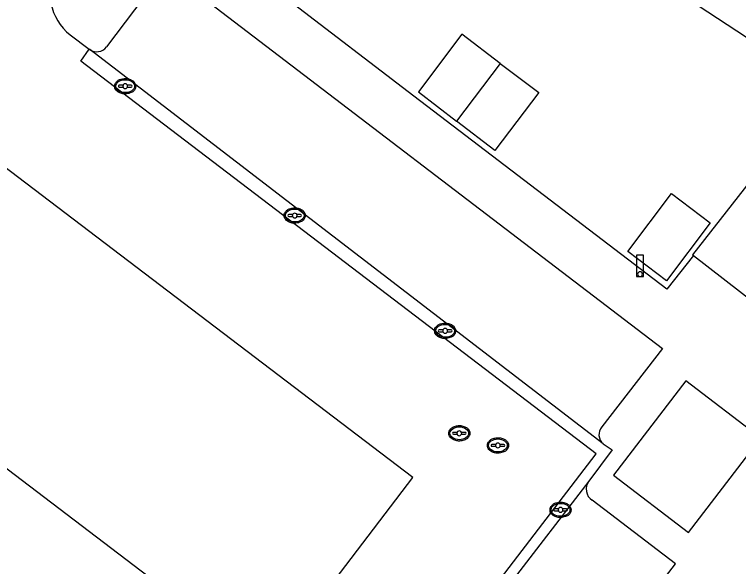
# Model space of a CAD drawing. Extents: x 194485 to 197793, y 468269 to 470822.
# Drawn here: x 195555.71 to 195586.08, y 470499.17 to 470522.31 of the extents above; entities that cross this region are included whole.
import ezdxf

# ---------------------------------------------------------------- set-up
doc = ezdxf.new("R2010")
doc.units = 0
for name, color, linetype in [('BGT grensvlak gebouwinstallatie plus 1', 7, 'Continuous'), ('BGT grensvlak pand op maaiveld', 7, 'Continuous'), ('BGT grensvlak pand op maaiveld LR', 7, 'Continuous'), ('BGT grensvlak wegdeel', 7, 'Continuous'), ('BGT puntobject paal lichtmast', 7, 'Continuous'), ('BGT puntobject put inspectie- rioolput', 7, 'Continuous'), ('BGT puntobject put kolk', 7, 'Continuous')]:
    doc.layers.add(name, color=color, linetype=linetype)

msp = doc.modelspace()

# ---------------------------------------------------------------- linework, layer by layer
at = {"layer": 'BGT grensvlak gebouwinstallatie plus 1'}
msp.add_lwpolyline([(195580.839, 470502.997), (195583.98, 470500.601), (195587.007, 470504.557), (195583.864, 470506.951), (195580.839, 470502.997)], dxfattribs=at)
at = {"layer": 'BGT grensvlak pand op maaiveld'}
msp.add_line((195584.189, 470512.208), (195587.416, 470509.69), dxfattribs=at)
for points in [[(195583.971, 470522.964), (195588.43, 470520.023), (195593.361, 470527.519)], [(195576.087, 470520.256), (195574.477, 470521.48), (195572.653, 470519.059), (195574.255, 470517.834)], [(195576.087, 470520.256), (195577.698, 470519.032), (195575.856, 470516.609), (195574.255, 470517.834)], [(195587.72, 470516.798), (195584.149, 470512.24), (195584.189, 470512.208)], [(195581.431, 470512.374), (195583.266, 470514.8), (195584.888, 470513.572), (195583.053, 470511.146), (195581.431, 470512.374)]]:
    msp.add_lwpolyline(points, dxfattribs=at)
at = {"layer": 'BGT grensvlak pand op maaiveld LR'}
msp.add_line((195576.087, 470520.256), (195574.255, 470517.834), dxfattribs=at)
at = {"layer": 'BGT grensvlak wegdeel'}
for p, q in [((195562.048, 470524.225), (195559.574, 470520.949)), ((195558.054, 470521.452), (195558.85, 470520.855)), ((195558.869, 470520.84), (195558.85, 470520.855)), ((195580.402, 470504.315), (195558.869, 470520.84)), ((195579.797, 470502.753), (195568.977, 470488.691))]:
    msp.add_line(p, q, dxfattribs=at)
for points in [[(195584.189, 470512.208), (195583.069, 470510.792), (195572.464, 470518.877), (195561.862, 470526.994)], [(195562.048, 470524.225), (195582.884, 470508.308), (195580.34, 470505.024)], [(195568.977, 470488.691), (195568.653, 470488.943), (195580.107, 470503.893), (195558.496, 470520.35), (195558.85, 470520.855)], [(195549.136, 470508.029), (195566.358, 470494.944), (195572.414, 470502.905), (195555.196, 470515.998)], [(195580.402, 470504.315), (195580.771, 470504.057), (195579.797, 470502.753)], [(195569.508, 470488.275), (195572.918, 470485.609), (195583.432, 470499.28), (195579.936, 470501.951)]]:
    msp.add_lwpolyline(points, dxfattribs=at)
for centre, radius, start, end in [((195559.43, 470523.203), 2.227, 150.765, 231.8315), ((195559.167, 470521.249), 0.506, 233.9304, 323.6474), ((195580.725, 470504.7), 0.503, 139.9851, 230.0102), ((195580.249, 470502.418), 0.563, 143.5105, 236.1548)]:
    msp.add_arc(centre, radius, start, end, dxfattribs=at)
at = {"layer": 'BGT puntobject paal lichtmast'}
for points in [[(195582.096, 470512.225), (195581.796, 470512.225), (195581.796, 470511.325), (195581.946, 470511.325)], [(195581.946, 470511.325), (195582.096, 470511.325), (195582.096, 470512.225)]]:
    msp.add_lwpolyline(points, dxfattribs=at)
for start, end in [(0, 180), (0, 180), (180, 0), (180, 270), (270, 0)]:
    msp.add_arc((195581.946, 470511.425), 0.1, start, end, dxfattribs=at)
at = {"layer": 'BGT puntobject put inspectie- rioolput'}
for p, q in [((195574.274, 470504.794), (195574.117, 470504.794)), ((195574.117, 470504.719), (195574.274, 470504.719)), ((195574.617, 470504.794), (195574.46, 470504.794)), ((195574.46, 470504.719), (195574.617, 470504.719)), ((195575.893, 470504.285), (195575.736, 470504.285)), ((195576.236, 470504.285), (195576.079, 470504.285)), ((195575.736, 470504.21), (195575.893, 470504.21)), ((195576.079, 470504.21), (195576.236, 470504.21))]:
    msp.add_line(p, q, dxfattribs=at)
for centre, radius, start, end in [((195574.367, 470504.756), 0.1, 0, 180), ((195574.117, 470504.756), 0.0375, 90, 270), ((195574.367, 470504.756), 0.1, 157.9757, 180), ((195574.367, 470504.756), 0.1, 180, 202.0243), ((195574.367, 470504.756), 0.1, 180, 0), ((195574.367, 470504.756), 0.1, 0, 22.0243), ((195574.367, 470504.756), 0.1, 337.9757, 0), ((195574.617, 470504.756), 0.0375, 270, 90), ((195575.736, 470504.247), 0.0375, 90, 270), ((195575.986, 470504.247), 0.1, 0, 180), ((195575.986, 470504.247), 0.1, 157.9757, 180), ((195575.986, 470504.247), 0.1, 180, 202.0243), ((195575.986, 470504.247), 0.1, 180, 0), ((195575.986, 470504.247), 0.1, 0, 22.0243), ((195575.986, 470504.247), 0.1, 337.9757, 0), ((195576.236, 470504.247), 0.0375, 270, 90)]:
    msp.add_arc(centre, radius, start, end, dxfattribs=at)
for centre in [(195574.367, 470504.756), (195575.986, 470504.247)]:
    msp.add_ellipse(centre, major_axis=(0.392, 0), ratio=0.689655, dxfattribs=at)
for points in [[(195574.809, 470504.756), (195574.809, 470504.799), (195574.797, 470504.843), (195574.731, 470504.957), (195574.65, 470505.014), (195574.458, 470505.079), (195574.348, 470505.085), (195574.145, 470505.044), (195574.054, 470504.997), (195573.951, 470504.88), (195573.926, 470504.82), (195573.924, 470504.698), (195573.948, 470504.637), (195574.032, 470504.538), (195574.091, 470504.499), (195574.27, 470504.431), (195574.404, 470504.424), (195574.637, 470504.486), (195574.737, 470504.555), (195574.8, 470504.68), (195574.809, 470504.718), (195574.809, 470504.756)], [(195576.428, 470504.247), (195576.428, 470504.29), (195576.416, 470504.334), (195576.35, 470504.448), (195576.269, 470504.505), (195576.077, 470504.57), (195575.967, 470504.576), (195575.764, 470504.535), (195575.673, 470504.488), (195575.57, 470504.371), (195575.545, 470504.311), (195575.543, 470504.189), (195575.567, 470504.128), (195575.651, 470504.029), (195575.71, 470503.99), (195575.889, 470503.922), (195576.023, 470503.915), (195576.256, 470503.977), (195576.356, 470504.046), (195576.419, 470504.171), (195576.428, 470504.209), (195576.428, 470504.247)]]:
    msp.add_open_spline(points, degree=3, dxfattribs=at)
at = {"layer": 'BGT puntobject put kolk'}
for p, q in [((195560.265, 470519.339), (195560.108, 470519.339)), ((195560.108, 470519.264), (195560.265, 470519.264)), ((195560.608, 470519.339), (195560.451, 470519.339)), ((195560.451, 470519.264), (195560.608, 470519.264)), ((195567.372, 470513.919), (195567.215, 470513.919)), ((195567.215, 470513.844), (195567.372, 470513.844)), ((195567.715, 470513.919), (195567.558, 470513.919)), ((195567.558, 470513.844), (195567.715, 470513.844)), ((195573.681, 470509.087), (195573.524, 470509.087)), ((195573.524, 470509.012), (195573.681, 470509.012)), ((195574.024, 470509.087), (195573.867, 470509.087)), ((195573.867, 470509.012), (195574.024, 470509.012)), ((195578.519, 470501.585), (195578.362, 470501.585)), ((195578.362, 470501.511), (195578.519, 470501.511)), ((195578.862, 470501.585), (195578.705, 470501.585)), ((195578.705, 470501.511), (195578.862, 470501.511))]:
    msp.add_line(p, q, dxfattribs=at)
for centre, radius, start, end in [((195560.108, 470519.301), 0.0375, 90, 270), ((195560.358, 470519.301), 0.1, 0, 180), ((195560.358, 470519.301), 0.1, 157.9757, 180), ((195560.358, 470519.301), 0.1, 180, 202.0243), ((195560.358, 470519.301), 0.1, 180, 0), ((195560.358, 470519.301), 0.1, 0, 22.0243), ((195560.358, 470519.301), 0.1, 337.9757, 0), ((195560.608, 470519.301), 0.0375, 270, 90), ((195567.465, 470513.881), 0.1, 0, 180), ((195567.215, 470513.881), 0.0375, 90, 270), ((195567.465, 470513.881), 0.1, 157.9757, 180), ((195567.465, 470513.881), 0.1, 180, 202.0243), ((195567.465, 470513.881), 0.1, 180, 0), ((195567.465, 470513.881), 0.1, 0, 22.0243), ((195567.465, 470513.881), 0.1, 337.9757, 0), ((195567.715, 470513.881), 0.0375, 270, 90), ((195573.774, 470509.049), 0.1, 0, 180), ((195573.524, 470509.049), 0.0375, 90, 270), ((195573.774, 470509.049), 0.1, 157.9757, 180), ((195573.774, 470509.049), 0.1, 180, 202.0243), ((195573.774, 470509.049), 0.1, 180, 0), ((195573.774, 470509.049), 0.1, 0, 22.0243), ((195573.774, 470509.049), 0.1, 337.9757, 0), ((195574.024, 470509.049), 0.0375, 270, 90), ((195578.362, 470501.548), 0.0375, 90, 270), ((195578.612, 470501.548), 0.1, 0, 180), ((195578.612, 470501.548), 0.1, 157.9757, 180), ((195578.612, 470501.548), 0.1, 180, 202.0243), ((195578.612, 470501.548), 0.1, 180, 0), ((195578.612, 470501.548), 0.1, 0, 22.0243), ((195578.612, 470501.548), 0.1, 337.9757, 0), ((195578.862, 470501.548), 0.0375, 270, 90)]:
    msp.add_arc(centre, radius, start, end, dxfattribs=at)
for centre in [(195560.358, 470519.301), (195567.465, 470513.881), (195573.774, 470509.049), (195578.612, 470501.548)]:
    msp.add_ellipse(centre, major_axis=(0.392, 0), ratio=0.689655, dxfattribs=at)
for points in [[(195560.8, 470519.301), (195560.8, 470519.344), (195560.788, 470519.388), (195560.722, 470519.502), (195560.641, 470519.559), (195560.449, 470519.624), (195560.339, 470519.63), (195560.136, 470519.589), (195560.045, 470519.542), (195559.942, 470519.425), (195559.917, 470519.365), (195559.915, 470519.243), (195559.939, 470519.182), (195560.023, 470519.083), (195560.082, 470519.044), (195560.261, 470518.976), (195560.395, 470518.969), (195560.628, 470519.031), (195560.728, 470519.1), (195560.791, 470519.225), (195560.8, 470519.263), (195560.8, 470519.301)], [(195567.907, 470513.881), (195567.907, 470513.924), (195567.895, 470513.968), (195567.829, 470514.082), (195567.748, 470514.139), (195567.556, 470514.204), (195567.446, 470514.21), (195567.243, 470514.169), (195567.152, 470514.122), (195567.049, 470514.005), (195567.024, 470513.945), (195567.022, 470513.823), (195567.046, 470513.762), (195567.13, 470513.663), (195567.189, 470513.624), (195567.368, 470513.556), (195567.502, 470513.549), (195567.735, 470513.611), (195567.835, 470513.68), (195567.898, 470513.805), (195567.907, 470513.843), (195567.907, 470513.881)], [(195574.216, 470509.049), (195574.216, 470509.092), (195574.204, 470509.136), (195574.138, 470509.25), (195574.057, 470509.307), (195573.865, 470509.372), (195573.755, 470509.378), (195573.552, 470509.337), (195573.461, 470509.29), (195573.358, 470509.173), (195573.333, 470509.113), (195573.331, 470508.991), (195573.355, 470508.93), (195573.439, 470508.831), (195573.498, 470508.792), (195573.677, 470508.724), (195573.811, 470508.717), (195574.044, 470508.779), (195574.144, 470508.848), (195574.207, 470508.973), (195574.216, 470509.011), (195574.216, 470509.049)], [(195579.054, 470501.548), (195579.054, 470501.591), (195579.042, 470501.635), (195578.976, 470501.749), (195578.895, 470501.806), (195578.703, 470501.871), (195578.593, 470501.877), (195578.39, 470501.836), (195578.299, 470501.789), (195578.196, 470501.672), (195578.171, 470501.612), (195578.169, 470501.49), (195578.193, 470501.429), (195578.277, 470501.33), (195578.336, 470501.291), (195578.515, 470501.223), (195578.649, 470501.216), (195578.882, 470501.278), (195578.982, 470501.347), (195579.045, 470501.472), (195579.054, 470501.51), (195579.054, 470501.548)]]:
    msp.add_open_spline(points, degree=3, dxfattribs=at)

doc.saveas('drawing.dxf')
